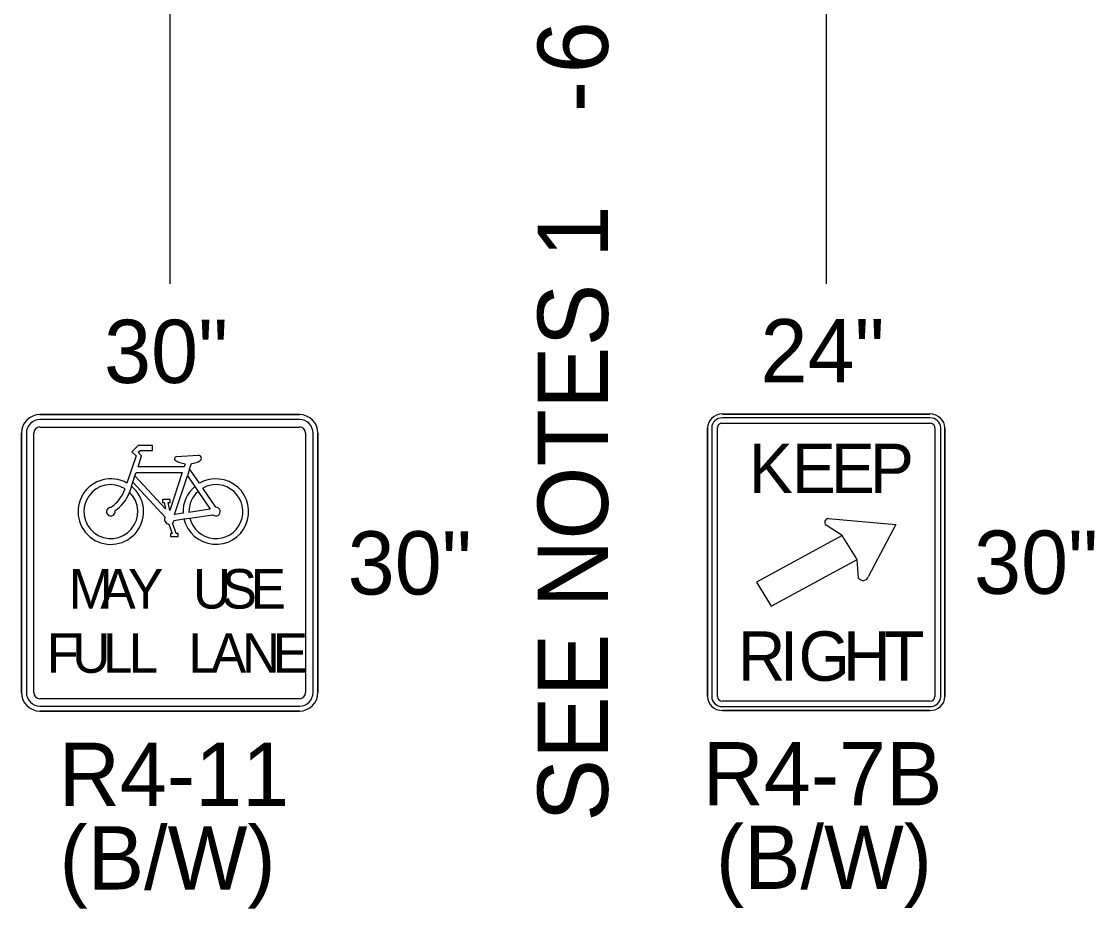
# Model space of a CAD drawing. Extents: x 99982 to 100176, y 99905 to 100011.
# Drawn here: x 100010.522 to 100011.744, y 100005.128 to 100006.138 of the extents above; entities that cross this region are included whole.
import ezdxf

# ---------------------------------------------------------------- set-up
doc = ezdxf.new("R2010")
doc.units = 0
for name, color, linetype in [('TR_SN_ConstructionSigns', 7, 'Continuous'), ('TR_WZ_WorkZoneDetails', 7, 'Continuous'), ('TR_WZ_WorkZoneTextCurrent', 7, 'Continuous')]:
    doc.layers.add(name, color=color, linetype=linetype)

msp = doc.modelspace()

# ---------------------------------------------------------------- linework, layer by layer
at = {"layer": 'TR_SN_ConstructionSigns'}
for p, q in [((100010.5435, 100005.6906), (100010.8388, 100005.6906)), ((100010.8388, 100005.6906), (100010.5435, 100005.6906)), ((100010.8388, 100005.6906), (100010.5435, 100005.6906)), ((100011.3202, 100005.6913), (100011.5565, 100005.6913)), ((100011.5565, 100005.6913), (100011.3202, 100005.6913)), ((100010.8388, 100005.6849), (100010.5435, 100005.6849)), ((100011.5565, 100005.6869), (100011.3202, 100005.6869)), ((100011.3202, 100005.6808), (100011.5565, 100005.6808)), ((100010.5224, 100005.3742), (100010.5224, 100005.6695)), ((100010.5224, 100005.6695), (100010.5224, 100005.3742)), ((100010.5224, 100005.6695), (100010.5224, 100005.3742)), ((100010.528, 100005.6695), (100010.528, 100005.3742)), ((100010.5365, 100005.3742), (100010.5365, 100005.6695)), ((100010.5435, 100005.6765), (100010.8388, 100005.6765)), ((100010.8458, 100005.6695), (100010.8458, 100005.3742)), ((100010.8543, 100005.3742), (100010.8543, 100005.6695)), ((100010.8599, 100005.6695), (100010.8599, 100005.3742)), ((100010.8599, 100005.3742), (100010.8599, 100005.6695)), ((100010.8599, 100005.3742), (100010.8599, 100005.6695)), ((100011.3034, 100005.3696), (100011.3034, 100005.6755)), ((100011.3034, 100005.6755), (100011.3034, 100005.3696)), ((100011.308, 100005.6755), (100011.308, 100005.3696)), ((100011.3146, 100005.3696), (100011.3146, 100005.6755)), ((100011.5621, 100005.6755), (100011.5621, 100005.3696)), ((100011.5687, 100005.3696), (100011.5687, 100005.6755)), ((100011.5734, 100005.6755), (100011.5734, 100005.3696)), ((100011.5734, 100005.3696), (100011.5734, 100005.6755)), ((100010.6552, 100005.6554), (100010.6482, 100005.6484)), ((100010.6716, 100005.6554), (100010.6552, 100005.6554)), ((100010.6716, 100005.6499), (100010.6716, 100005.6554)), ((100010.6528, 100005.6438), (100010.6425, 100005.6127)), ((100010.6482, 100005.6484), (100010.6528, 100005.6438)), ((100010.6551, 100005.6313), (100010.6592, 100005.6438)), ((100010.6553, 100005.6478), (100010.6574, 100005.6499)), ((100010.6592, 100005.6438), (100010.6553, 100005.6478)), ((100010.6574, 100005.6499), (100010.6716, 100005.6499)), ((100010.7235, 100005.6442), (100010.6987, 100005.6425)), ((100010.7077, 100005.6313), (100010.6551, 100005.6313)), ((100010.7088, 100005.6347), (100010.7077, 100005.6313)), ((100010.7138, 100005.629), (100010.7158, 100005.6348)), ((100010.6492, 100005.6138), (100010.6516, 100005.6209)), ((100010.6516, 100005.6209), (100010.6529, 100005.6247)), ((100010.6863, 100005.5833), (100010.6516, 100005.6209)), ((100010.6529, 100005.6247), (100010.7055, 100005.6247)), ((100010.7055, 100005.6247), (100010.6911, 100005.5814)), ((100010.6965, 100005.5769), (100010.7112, 100005.6211)), ((100010.7138, 100005.629), (100010.7112, 100005.6211)), ((100010.7112, 100005.6211), (100010.7196, 100005.6087)), ((100010.725, 100005.6125), (100010.7138, 100005.629)), ((100010.6477, 100005.6091), (100010.6454, 100005.6023)), ((100010.6477, 100005.6091), (100010.6492, 100005.6138)), ((100010.6492, 100005.6138), (100010.6859, 100005.574)), ((100010.7196, 100005.6087), (100010.7234, 100005.6032)), ((100010.7436, 100005.5851), (100010.7287, 100005.607)), ((100010.6915, 100005.594), (100010.6828, 100005.594)), ((100010.6915, 100005.5907), (100010.6915, 100005.594)), ((100010.7234, 100005.6032), (100010.7372, 100005.5829)), ((100010.6849, 100005.5907), (100010.6863, 100005.5833)), ((100010.6911, 100005.5814), (100010.6894, 100005.5907)), ((100010.6894, 100005.5907), (100010.6915, 100005.5907)), ((100010.7372, 100005.5829), (100010.713, 100005.5793)), ((100010.696, 100005.5702), (100010.7073, 100005.5718)), ((100010.7064, 100005.5783), (100010.6965, 100005.5769)), ((100010.7073, 100005.5718), (100010.7139, 100005.5728)), ((100010.7139, 100005.5728), (100010.7402, 100005.5767)), ((100011.4407, 100005.5725), (100011.5177, 100005.5656)), ((100010.6902, 100005.5659), (100010.6938, 100005.5551)), ((100010.6984, 100005.5551), (100010.6943, 100005.5673)), ((100011.4567, 100005.5529), (100011.4382, 100005.5647)), ((100011.5177, 100005.5656), (100011.4863, 100005.506)), ((100010.6938, 100005.5551), (100010.692, 100005.5551)), ((100010.692, 100005.5551), (100010.692, 100005.5518)), ((100010.692, 100005.5518), (100010.7007, 100005.5518)), ((100010.7007, 100005.5551), (100010.6984, 100005.5551)), ((100010.7007, 100005.5518), (100010.7007, 100005.5551)), ((100011.4567, 100005.5529), (100011.359, 100005.5)), ((100011.4736, 100005.5255), (100011.4567, 100005.5529)), ((100011.4736, 100005.5255), (100011.4567, 100005.5529)), ((100011.4567, 100005.5529), (100011.4567, 100005.5529)), ((100011.3758, 100005.4726), (100011.4736, 100005.5255)), ((100011.4752, 100005.5045), (100011.4736, 100005.5255)), ((100011.4736, 100005.5255), (100011.4736, 100005.5255)), ((100011.359, 100005.5), (100011.3758, 100005.4726)), ((100010.8388, 100005.3671), (100010.5435, 100005.3671)), ((100011.5565, 100005.3644), (100011.3202, 100005.3644)), ((100010.5435, 100005.3587), (100010.8388, 100005.3587)), ((100010.8388, 100005.3531), (100010.5435, 100005.3531)), ((100010.5435, 100005.3531), (100010.8388, 100005.3531)), ((100010.5435, 100005.3531), (100010.8388, 100005.3531)), ((100011.3202, 100005.3582), (100011.5565, 100005.3582)), ((100011.5565, 100005.3538), (100011.3202, 100005.3538)), ((100011.3202, 100005.3538), (100011.5565, 100005.3538))]:
    msp.add_line(p, q, dxfattribs=at)
msp.add_lwpolyline([(100010.6828, 100005.594), (100010.6828, 100005.5907), (100010.6849, 100005.5907)], dxfattribs=at)
for centre, radius, start, end in [((100010.5435, 100005.6695), 0.0211, 90, 180), ((100010.5435, 100005.6695), 0.0211, 90, 180), ((100010.5435, 100005.6695), 0.0211, 90, 180), ((100010.8388, 100005.6695), 0.0211, 0, 90), ((100010.8388, 100005.6695), 0.0211, 0, 90), ((100010.8388, 100005.6695), 0.0211, 0, 90), ((100010.5435, 100005.6695), 0.0155, 90, 180), ((100010.8388, 100005.6695), 0.0155, 0, 90), ((100010.5435, 100005.6695), 0.00703, 90, 180), ((100010.8388, 100005.6695), 0.00703, 0, 90), ((100010.6987, 100005.6403), 0.00219, 89.3854, 243.6828), ((100010.7239, 100005.6409), 0.00329, 294.5519, 96.4128), ((100010.6241, 100005.5802), 0.0373, 60.5529, 50.868), ((100010.7437, 100005.5802), 0.0373, 192.9622, 119.9648), ((100010.6241, 100005.5802), 0.0307, 58.1532, 46.1649), ((100010.7437, 100005.5802), 0.0373, 130.0889, 182.8379), ((100010.7437, 100005.5802), 0.0307, 193.937, 119.0598), ((100010.7437, 100005.5802), 0.0307, 131.3616, 181.6359), ((100010.6241, 100005.5802), 0.00493, 105.257, 14.3233), ((100010.7437, 100005.5802), 0.00493, 225.1095, 90.4672), ((100010.6907, 100005.5714), 0.00548, 151.1744, 264.8566), ((100010.6907, 100005.5714), 0.00548, 312.0053, 347.2932), ((100010.5435, 100005.3742), 0.0211, 180, 270), ((100010.5435, 100005.3742), 0.0211, 180, 270), ((100010.5435, 100005.3742), 0.0211, 180, 270), ((100010.5435, 100005.3742), 0.0155, 180, 270), ((100010.5435, 100005.3742), 0.00703, 180, 270), ((100010.8388, 100005.3742), 0.0211, 270, 0), ((100010.8388, 100005.3742), 0.0211, 270, 0), ((100010.8388, 100005.3742), 0.0155, 270, 0), ((100010.8388, 100005.3742), 0.00703, 270, 0), ((100010.8388, 100005.3742), 0.0211, 270, 0)]:
    msp.add_arc(centre, radius, start, end, dxfattribs=at)
for centre, major_axis, ratio, start_param, end_param in [((100011.3202, 100005.6755), (-0.0169, 0), 0.9375, 4.712389, 6.283185), ((100011.3202, 100005.6755), (-0.0169, 0), 0.9375, 4.712389, 6.283185), ((100011.5565, 100005.6755), (-0.0169, 0), 0.9375, 3.141593, 4.712389), ((100011.5565, 100005.6755), (-0.0169, 0), 0.9375, 3.141593, 4.712389), ((100011.3202, 100005.6755), (0.0122, 0), 0.9375, 1.570796, 3.141593), ((100011.3202, 100005.6755), (0.00563, 0), 0.9375, 1.570796, 3.141593), ((100011.5565, 100005.6755), (0.0122, 0), 0.9375, 0, 1.570796), ((100011.5565, 100005.6755), (0.00562, 0), 0.9375, 6.283185, 7.853982), ((100010.7118, 100005.6455), (-0.0186, 0), 0.588235, 0.686048, 1.410588), ((100010.7118, 100005.6455), (-0.0186, 0), 0.588235, 1.786993, 2.401245), ((100010.629, 100005.6009), (-0.0105, -0.0158), 0.413554, 0.494612, 2.170849), ((100010.629, 100005.6009), (-0.014, -0.021), 0.55814, 0.868091, 1.989998), ((100011.4415, 100005.568), (0.00485, -0.00001), 0.937492, 1.73335, 3.955171), ((100011.4804, 100005.5075), (0.00607, -0.00002), 0.9368, 3.700197, 6.020834), ((100011.3202, 100005.3696), (0.0169, 0), 0.9375, 3.141593, 4.712389), ((100011.3202, 100005.3696), (0.0169, 0), 0.9375, 3.141593, 4.712389), ((100011.3202, 100005.3696), (0.0122, 0), 0.9375, 3.141593, 4.712389), ((100011.3202, 100005.3696), (0.00563, 0), 0.9375, 3.141593, 4.712389), ((100011.5565, 100005.3696), (0.0169, 0), 0.9375, 4.712389, 6.283185), ((100011.5565, 100005.3696), (0.0122, 0), 0.9375, 4.712389, 6.283185), ((100011.5565, 100005.3696), (0.00562, 0), 0.9375, 4.712389, 6.283185), ((100011.5565, 100005.3696), (0.0169, 0), 0.9375, 4.712389, 6.283185)]:
    msp.add_ellipse(centre, major_axis=major_axis, ratio=ratio, start_param=start_param, end_param=end_param, dxfattribs=at)
at = {"layer": 'TR_WZ_WorkZoneDetails'}
for p, q in [((100011.4384, 100006.2797), (100011.4384, 100005.8393)), ((100010.6914, 100006.2577), (100010.6914, 100005.8393))]:
    msp.add_line(p, q, dxfattribs=at)

# ---------------------------------------------------------------- texts
at = {"layer": 'TR_SN_ConstructionSigns'}
for s, p in [('24"', (100011.3636, 100005.7273)), ('30"', (100010.6164, 100005.7266)), ('30"', (100010.8937, 100005.4858)), ('30"', (100011.6066, 100005.4866)), ('R4-11', (100010.5649, 100005.2451)), ('R4-7B', (100011.2977, 100005.2458)), ('(B/W)', (100011.3128, 100005.1507)), ('(B/W)', (100010.5657, 100005.15))]:
    msp.add_text(s, height=0.072, rotation=360, dxfattribs=at).set_placement(p)
for s, height, p in [('K', 0.0562, (100011.3503, 100005.6013)), ('E', 0.0562, (100011.3993, 100005.6013)), ('E', 0.0562, (100011.4437, 100005.6013)), ('P', 0.0562, (100011.4881, 100005.6013)), ('M', 0.045, (100010.5762, 100005.4698)), ('A', 0.045, (100010.6122, 100005.4698)), ('Y', 0.045, (100010.6437, 100005.4698)), ('U', 0.045, (100010.7175, 100005.4698)), ('S', 0.045, (100010.7503, 100005.4698)), ('E', 0.045, (100010.7832, 100005.4698)), ('F', 0.045, (100010.551, 100005.3967)), ('U', 0.045, (100010.5802, 100005.3967)), ('L', 0.045, (100010.6153, 100005.3967)), ('L', 0.045, (100010.6446, 100005.3967)), ('L', 0.045, (100010.7125, 100005.3967)), ('A', 0.045, (100010.7382, 100005.3967)), ('N', 0.045, (100010.7733, 100005.3967)), ('E', 0.045, (100010.8084, 100005.3967)), ('R', 0.0562, (100011.3377, 100005.3876)), ('I', 0.0562, (100011.3855, 100005.3876)), ('G', 0.0562, (100011.4069, 100005.3876)), ('H', 0.0562, (100011.4575, 100005.3876)), ('T', 0.0562, (100011.5042, 100005.3876))]:
    msp.add_text(s, height=height, dxfattribs=at).set_placement(p)
at = {"layer": 'TR_WZ_WorkZoneTextCurrent'}
for s, p in [('6', (100011.1899, 100006.079)), ('-', (100011.1899, 100006.0349)), ('SEE NOTES 1', (100011.1899, 100005.2272))]:
    msp.add_text(s, height=0.08, rotation=90, dxfattribs=at).set_placement(p)

doc.saveas('drawing.dxf')
